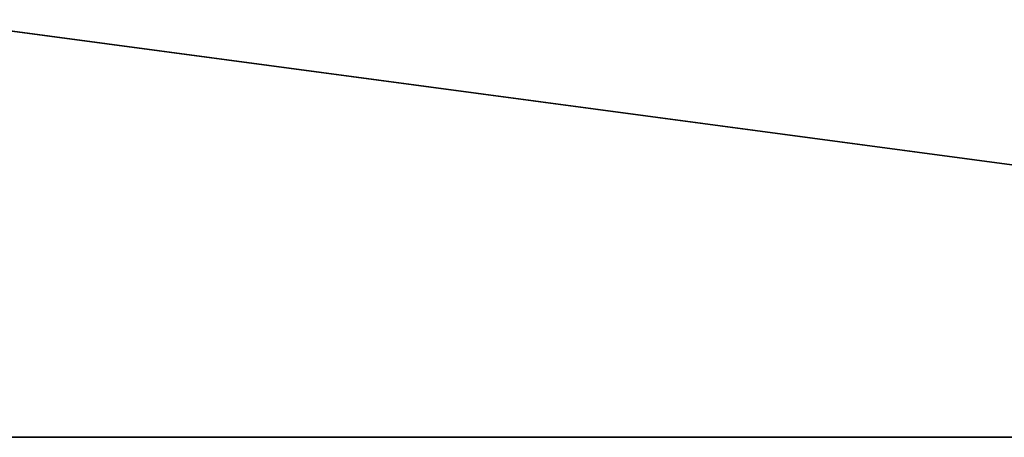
# Model space of a CAD drawing. Header units: millimetres. Extents: x -150 to 150, y -85 to 1149.
# Tile 747 of 1056: x -49.373 to -48.429, y 1007.9 to 1008.3. Entities that reach past the tile are written whole.
import ezdxf

# ---------------------------------------------------------------- set-up
doc = ezdxf.new("R2010")
doc.units = ezdxf.units.MM
doc.header["$LTSCALE"] = 21.359881
doc.layers.add('9022', color=7, linetype='CONTINUOUS')
doc.layers.add('9025', color=7, linetype='CONTINUOUS')

msp = doc.modelspace()

# ---------------------------------------------------------------- linework, layer by layer
at = {"layer": '9022', "linetype": 'CONTINUOUS'}
for points in [[(-57.6942, 1007.9, 161.3017), (-46.58738, 1007.9, 157.18449), (-68.23326, 1007.9, 433.8322), (-57.6942, 1007.9, 161.3017)], [(-68.23326, 1007.9, 433.8322), (-46.58738, 1007.9, 157.18449), (-46.46939, 1007.9, 442.85394), (-68.23326, 1007.9, 433.8322)]]:
    msp.add_3dface(points, dxfattribs=at)
at = {"layer": '9025', "linetype": 'CONTINUOUS'}
for points in [[(-57.6942, 1007.9, 161.3017), (-68.23326, 1009.4, 166.1678), (-46.46939, 1009.4, 157.14606), (-57.6942, 1007.9, 161.3017)], [(-68.23326, 1007.9, 433.8322), (-46.46939, 1007.9, 442.85394), (-57.6942, 1009.4, 438.6983), (-68.23326, 1007.9, 433.8322)], [(-46.58738, 1007.9, 157.18449), (-57.6942, 1007.9, 161.3017), (-46.46939, 1009.4, 157.14606), (-46.58738, 1007.9, 157.18449)], [(-46.46939, 1007.9, 442.85394), (-46.58738, 1009.4, 442.81551), (-57.6942, 1009.4, 438.6983), (-46.46939, 1007.9, 442.85394)]]:
    msp.add_3dface(points, dxfattribs=at)

doc.saveas('drawing.dxf')
